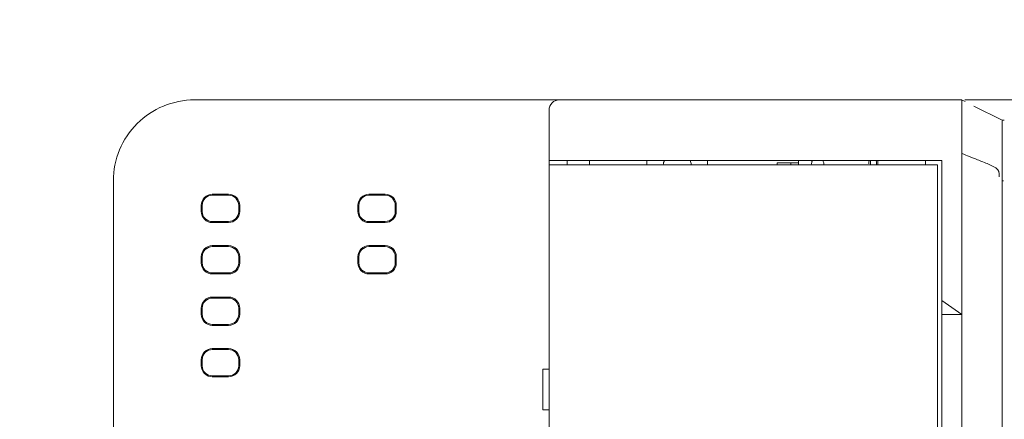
# Model space of a CAD drawing. Header units: millimetres. Extents: x -1114 to 1396, y -630 to 631.
# Tile 316 of 656: x -568 to -519, y 482 to 502. Entities that reach past the tile are written whole.
import ezdxf

# ---------------------------------------------------------------- set-up
doc = ezdxf.new("R2010")
doc.units = ezdxf.units.MM
doc.header["$MEASUREMENT"] = 0

msp = doc.modelspace()

# ---------------------------------------------------------------- linework, layer by layer
at = {"lineweight": 18}
for points, knots in [([(1038.9843, -629.7647), (1038.9843, -629.7647), (-1111.4882, -629.7647), (-1111.4882, -629.7647), (-1111.4882, -629.7647), (-1111.4882, -629.7647), (-1111.4882, 630.7883), (-1111.4882, 630.7883), (-1111.4882, 630.7883), (-1111.4882, 630.7883), (1038.9843, 630.7883), (1038.9843, 630.7883)], [0, 0, 0, 0, 0.3333333, 0.3333333, 0.3333333, 0.3333333, 0.6666667, 0.6666667, 0.6666667, 0.6666667, 1, 1, 1, 1]), ([(-559.0776, 497.9363), (-560.1384, 497.9363), (-561.1558, 497.5148), (-561.906, 496.7647), (-561.906, 496.7647), (-562.6561, 496.0145), (-563.0776, 494.9971), (-563.0776, 493.9363)], [0, 0, 0, 0, 0.5, 0.5, 0.5, 0.5, 1, 1, 1, 1]), ([(-559.0776, 497.9363), (-560.1384, 497.9363), (-561.1558, 497.5148), (-561.906, 496.7647), (-561.906, 496.7647), (-562.6561, 496.0145), (-563.0776, 494.9971), (-563.0776, 493.9363)], [0, 0, 0, 0, 0.5, 0.5, 0.5, 0.5, 1, 1, 1, 1]), ([(-541.0776, 497.9363), (-541.2102, 497.9363), (-541.3373, 497.8836), (-541.4311, 497.7898), (-541.4311, 497.7898), (-541.5249, 497.696), (-541.5776, 497.5689), (-541.5776, 497.4363)], [0, 0, 0, 0, 0.5, 0.5, 0.5, 0.5, 1, 1, 1, 1]), ([(-521.2064, 497.9335), (-521.2082, 497.9282), (-521.2085, 497.9154), (-521.2082, 497.8954), (-521.2082, 497.8954), (-521.208, 497.8819), (-521.2075, 497.8651), (-521.2071, 497.8449), (-521.2071, 497.8449), (-521.2066, 497.8247), (-521.2063, 497.8012), (-521.2063, 497.7742), (-521.2063, 497.7742), (-521.2063, 497.7607), (-521.2063, 497.7464), (-521.2064, 497.7313), (-521.2064, 497.7313), (-521.2065, 497.7163), (-521.2066, 497.7004), (-521.2067, 497.6839), (-521.2067, 497.6839), (-521.2069, 497.6507), (-521.2072, 497.6146), (-521.2075, 497.5756), (-521.2075, 497.5756), (-521.208, 497.4974), (-521.2083, 497.4075), (-521.2083, 497.3055), (-521.2083, 497.3055), (-521.2083, 497.2927), (-521.2083, 497.2798), (-521.2082, 497.2667), (-521.2082, 497.2667), (-521.2082, 497.2536), (-521.2082, 497.2403), (-521.2082, 497.2269), (-521.2082, 497.2269), (-521.2081, 497.2001), (-521.208, 497.1727), (-521.2079, 497.1448), (-521.2079, 497.1448), (-521.2077, 497.0889), (-521.2075, 497.0308), (-521.2073, 496.9704), (-521.2073, 496.9704), (-521.2068, 496.8496), (-521.2064, 496.7198), (-521.2069, 496.5808), (-521.2069, 496.5808), (-521.207, 496.5461), (-521.2071, 496.5107), (-521.2072, 496.475), (-521.2072, 496.475), (-521.2074, 496.4394), (-521.2075, 496.4034), (-521.2076, 496.367), (-521.2076, 496.367), (-521.2079, 496.2943), (-521.208, 496.2203), (-521.208, 496.1449), (-521.208, 496.1449), (-521.208, 495.9942), (-521.2074, 495.8382), (-521.2054, 495.6766)], [0, 0, 0, 0, 0.0625, 0.0625, 0.0625, 0.0625, 0.125, 0.125, 0.125, 0.125, 0.1875, 0.1875, 0.1875, 0.1875, 0.25, 0.25, 0.25, 0.25, 0.3125, 0.3125, 0.3125, 0.3125, 0.375, 0.375, 0.375, 0.375, 0.4375, 0.4375, 0.4375, 0.4375, 0.5, 0.5, 0.5, 0.5, 0.5625, 0.5625, 0.5625, 0.5625, 0.625, 0.625, 0.625, 0.625, 0.6875, 0.6875, 0.6875, 0.6875, 0.75, 0.75, 0.75, 0.75, 0.8125, 0.8125, 0.8125, 0.8125, 0.875, 0.875, 0.875, 0.875, 0.9375, 0.9375, 0.9375, 0.9375, 1, 1, 1, 1]), ([(-521.0585, 497.9363), (-521.0516, 497.9363), (-521.0445, 497.9363), (-521.0372, 497.9363), (-521.0372, 497.9363), (-520.9973, 497.9363), (-520.9508, 497.9363), (-520.8976, 497.9363), (-520.8976, 497.9363), (-520.8444, 497.9363), (-520.7847, 497.9363), (-520.7181, 497.9363), (-520.7181, 497.9363), (-520.6849, 497.9363), (-520.6498, 497.9363), (-520.6134, 497.9363), (-520.6134, 497.9363), (-520.577, 497.9363), (-520.5392, 497.9363), (-520.5, 497.9363), (-520.5, 497.9363), (-520.3433, 497.9363), (-520.1647, 497.9363), (-519.9638, 497.9363), (-519.9638, 497.9363), (-519.9136, 497.9363), (-519.8621, 497.9363), (-519.8091, 497.9363), (-519.8091, 497.9363), (-519.7561, 497.9363), (-519.7021, 497.9363), (-519.6472, 497.9363), (-519.6472, 497.9363), (-519.5374, 497.9363), (-519.424, 497.9363), (-519.3069, 497.9363), (-519.3069, 497.9363), (-519.1899, 497.9363), (-519.0692, 497.9363), (-518.9449, 497.9363), (-518.9449, 497.9363), (-518.8827, 497.9363), (-518.8196, 497.9363), (-518.7555, 497.9363), (-518.7555, 497.9363), (-518.6915, 497.9363), (-518.6263, 497.9363), (-518.5609, 497.9363), (-518.5609, 497.9363), (-518.4301, 497.9363), (-518.2978, 497.9363), (-518.1642, 497.9363), (-518.1642, 497.9363), (-518.0305, 497.9363), (-517.8955, 497.9363), (-517.759, 497.9363), (-517.759, 497.9363), (-517.7249, 497.9363), (-517.6908, 497.9363), (-517.6565, 497.9363), (-517.6565, 497.9363), (-517.6222, 497.9363), (-517.5877, 497.9363), (-517.5532, 497.9363), (-517.5532, 497.9363), (-517.4842, 497.9363), (-517.4147, 497.9363), (-517.345, 497.9363), (-517.345, 497.9363), (-517.2752, 497.9363), (-517.2055, 497.9363), (-517.1358, 497.9363), (-517.1358, 497.9363), (-517.066, 497.9363), (-516.9963, 497.9363), (-516.9265, 497.9363), (-516.9265, 497.9363), (-516.8568, 497.9363), (-516.7871, 497.9363), (-516.7173, 497.9363), (-516.7173, 497.9363), (-516.6476, 497.9363), (-516.5778, 497.9363), (-516.5081, 497.9363), (-516.5081, 497.9363), (-516.3686, 497.9363), (-516.2292, 497.9363), (-516.0897, 497.9363), (-516.0897, 497.9363), (-513.858, 497.9363), (-511.6264, 497.9363), (-509.3948, 497.9363), (-509.3948, 497.9363), (-504.9315, 497.9363), (-500.4683, 497.9363), (-496.005, 497.9363)], [0, 0, 0, 0, 0.0416667, 0.0416667, 0.0416667, 0.0416667, 0.0833333, 0.0833333, 0.0833333, 0.0833333, 0.125, 0.125, 0.125, 0.125, 0.1666667, 0.1666667, 0.1666667, 0.1666667, 0.2083333, 0.2083333, 0.2083333, 0.2083333, 0.25, 0.25, 0.25, 0.25, 0.2916667, 0.2916667, 0.2916667, 0.2916667, 0.3333333, 0.3333333, 0.3333333, 0.3333333, 0.375, 0.375, 0.375, 0.375, 0.4166667, 0.4166667, 0.4166667, 0.4166667, 0.4583333, 0.4583333, 0.4583333, 0.4583333, 0.5, 0.5, 0.5, 0.5, 0.5416667, 0.5416667, 0.5416667, 0.5416667, 0.5833333, 0.5833333, 0.5833333, 0.5833333, 0.625, 0.625, 0.625, 0.625, 0.6666667, 0.6666667, 0.6666667, 0.6666667, 0.7083333, 0.7083333, 0.7083333, 0.7083333, 0.75, 0.75, 0.75, 0.75, 0.7916667, 0.7916667, 0.7916667, 0.7916667, 0.8333333, 0.8333333, 0.8333333, 0.8333333, 0.875, 0.875, 0.875, 0.875, 0.9166667, 0.9166667, 0.9166667, 0.9166667, 0.9583333, 0.9583333, 0.9583333, 0.9583333, 1, 1, 1, 1]), ([(-519.2078, 496.9374), (-519.2074, 496.9378), (-519.2069, 496.9382), (-519.2056, 496.9383), (-519.2056, 496.9383), (-519.2041, 496.9385), (-519.2016, 496.9383), (-519.1981, 496.9381), (-519.1981, 496.9381), (-519.1917, 496.9375), (-519.1822, 496.9364), (-519.1695, 496.9354), (-519.1695, 496.9354), (-519.1544, 496.9342), (-519.1347, 496.9331), (-519.1107, 496.9326)], [0, 0, 0, 0, 0.25, 0.25, 0.25, 0.25, 0.5, 0.5, 0.5, 0.5, 0.75, 0.75, 0.75, 0.75, 1, 1, 1, 1]), ([(-519.2078, 496.8954), (-519.2078, 496.8694), (-519.2078, 496.8343), (-519.2078, 496.7898), (-519.2078, 496.7898), (-519.2078, 496.7675), (-519.2078, 496.7429), (-519.2078, 496.7159), (-519.2078, 496.7159), (-519.2078, 496.7023), (-519.2078, 496.6882), (-519.2078, 496.6734), (-519.2078, 496.6734), (-519.2078, 496.6587), (-519.2078, 496.6432), (-519.2078, 496.6272), (-519.2078, 496.6272), (-519.2078, 496.5952), (-519.2078, 496.5609), (-519.2078, 496.5244), (-519.2078, 496.5244), (-519.2078, 496.5062), (-519.2078, 496.4874), (-519.2078, 496.4681), (-519.2078, 496.4681), (-519.2078, 496.4487), (-519.2078, 496.4288), (-519.2078, 496.4085), (-519.2078, 496.4085), (-519.2078, 496.3272), (-519.2078, 496.2392), (-519.2078, 496.1447), (-519.2078, 496.1447), (-519.2078, 496.0974), (-519.2078, 496.0485), (-519.2078, 495.998), (-519.2078, 495.998), (-519.2078, 495.9727), (-519.2078, 495.947), (-519.2078, 495.9209), (-519.2078, 495.9209), (-519.2078, 495.8948), (-519.2078, 495.8684), (-519.2078, 495.8418), (-519.2078, 495.8418), (-519.2078, 495.7354), (-519.2078, 495.6255), (-519.2078, 495.512), (-519.2078, 495.512), (-519.2078, 495.4552), (-519.2078, 495.3975), (-519.2078, 495.3388), (-519.2078, 495.3388), (-519.2078, 495.3094), (-519.2078, 495.2798), (-519.2078, 495.2501), (-519.2078, 495.2501), (-519.2078, 495.2204), (-519.2078, 495.1906), (-519.2078, 495.1609), (-519.2078, 495.1609), (-519.2078, 495.0417), (-519.2078, 494.922), (-519.2078, 494.8019)], [0, 0, 0, 0, 0.0625, 0.0625, 0.0625, 0.0625, 0.125, 0.125, 0.125, 0.125, 0.1875, 0.1875, 0.1875, 0.1875, 0.25, 0.25, 0.25, 0.25, 0.3125, 0.3125, 0.3125, 0.3125, 0.375, 0.375, 0.375, 0.375, 0.4375, 0.4375, 0.4375, 0.4375, 0.5, 0.5, 0.5, 0.5, 0.5625, 0.5625, 0.5625, 0.5625, 0.625, 0.625, 0.625, 0.625, 0.6875, 0.6875, 0.6875, 0.6875, 0.75, 0.75, 0.75, 0.75, 0.8125, 0.8125, 0.8125, 0.8125, 0.875, 0.875, 0.875, 0.875, 0.9375, 0.9375, 0.9375, 0.9375, 1, 1, 1, 1]), ([(-521.2054, 495.6766), (-521.2047, 495.6161), (-521.2049, 495.5552), (-521.2057, 495.4939), (-521.2057, 495.4939), (-521.2064, 495.4325), (-521.2075, 495.3708), (-521.2084, 495.309), (-521.2084, 495.309), (-521.2102, 495.1854), (-521.211, 495.0611), (-521.2049, 494.9363)], [0, 0, 0, 0, 0.3333333, 0.3333333, 0.3333333, 0.3333333, 0.6666667, 0.6666667, 0.6666667, 0.6666667, 1, 1, 1, 1]), ([(-519.3675, 494.1349), (-519.3234, 494.3573), (-519.3956, 494.4745), (-519.4972, 494.5535), (-519.4972, 494.5535), (-519.5374, 494.5847), (-519.5802, 494.6097), (-519.6236, 494.6331), (-519.6236, 494.6331), (-519.7105, 494.6799), (-519.8002, 494.7198), (-519.8902, 494.7589), (-519.8902, 494.7589), (-520.0702, 494.837), (-520.2521, 494.91), (-520.434, 494.9828), (-520.434, 494.9828), (-520.6919, 495.0859), (-520.9504, 495.1875), (-521.2089, 495.2887)], [0, 0, 0, 0, 0.2, 0.2, 0.2, 0.2, 0.4, 0.4, 0.4, 0.4, 0.6, 0.6, 0.6, 0.6, 0.8, 0.8, 0.8, 0.8, 1, 1, 1, 1]), ([(-525.4279, 494.9376), (-525.423, 494.8953), (-525.4207, 494.8452), (-525.4207, 494.7863), (-525.4207, 494.7863), (-525.4207, 494.7688), (-525.4209, 494.7521), (-525.4213, 494.7361)], [0, 0, 0, 0, 0.5, 0.5, 0.5, 0.5, 1, 1, 1, 1]), ([(-525.3499, 494.7361), (-525.3494, 494.7524), (-525.3492, 494.7692), (-525.3492, 494.7863), (-525.3492, 494.7863), (-525.3492, 494.8408), (-525.3515, 494.8919), (-525.3575, 494.9381)], [0, 0, 0, 0, 0.5, 0.5, 0.5, 0.5, 1, 1, 1, 1]), ([(-519.2078, 494.8019), (-519.2078, 494.5636), (-519.2078, 494.3243), (-519.2078, 494.0869), (-519.2078, 494.0869), (-519.2078, 494.0869), (-519.2078, 494.0869), (-519.2078, 494.0868)], [0, 0, 0, 0, 0.5, 0.5, 0.5, 0.5, 1, 1, 1, 1]), ([(-521.2078, 487.3413), (-521.2078, 488.5632), (-521.2079, 489.7852), (-521.208, 491.0071), (-521.208, 491.0071), (-521.208, 491.3126), (-521.208, 491.6181), (-521.208, 491.9236), (-521.208, 491.9236), (-521.2081, 492.229), (-521.2079, 492.5345), (-521.2076, 492.84), (-521.2076, 492.84), (-521.2075, 492.9927), (-521.2073, 493.1455), (-521.2074, 493.2982), (-521.2074, 493.2982), (-521.2074, 493.451), (-521.2076, 493.6037), (-521.2081, 493.7565), (-521.2081, 493.7565), (-521.209, 494.0619), (-521.2102, 494.3674), (-521.2025, 494.6729)], [0, 0, 0, 0, 0.1666667, 0.1666667, 0.1666667, 0.1666667, 0.3333333, 0.3333333, 0.3333333, 0.3333333, 0.5, 0.5, 0.5, 0.5, 0.6666667, 0.6666667, 0.6666667, 0.6666667, 0.8333333, 0.8333333, 0.8333333, 0.8333333, 1, 1, 1, 1]), ([(-519.2078, 494.0868), (-519.2078, 493.8353), (-519.2078, 493.5837), (-519.2078, 493.3321), (-519.2078, 493.3321), (-519.2078, 493.0806), (-519.2078, 492.829), (-519.2078, 492.5774), (-519.2078, 492.5774), (-519.2078, 492.0743), (-519.2078, 491.5712), (-519.2078, 491.068), (-519.2078, 491.068), (-519.2078, 490.0617), (-519.2078, 489.0555), (-519.2078, 488.0492), (-519.2078, 488.0492), (-519.2078, 486.0367), (-519.2078, 484.0241), (-519.2078, 482.0116), (-519.2078, 482.0116), (-519.2078, 477.9865), (-519.2078, 473.9614), (-519.2078, 469.9363)], [0, 0, 0, 0, 0.1666667, 0.1666667, 0.1666667, 0.1666667, 0.3333333, 0.3333333, 0.3333333, 0.3333333, 0.5, 0.5, 0.5, 0.5, 0.6666667, 0.6666667, 0.6666667, 0.6666667, 0.8333333, 0.8333333, 0.8333333, 0.8333333, 1, 1, 1, 1]), ([(-558.196, 493.2785), (-558.3419, 493.2785), (-558.4818, 493.2205), (-558.585, 493.1174), (-558.585, 493.1174), (-558.6882, 493.0142), (-558.7461, 492.8743), (-558.7461, 492.7284)], [0, 0, 0, 0, 0.5, 0.5, 0.5, 0.5, 1, 1, 1, 1]), ([(-556.846, 492.7284), (-556.846, 492.8743), (-556.9039, 493.0142), (-557.0071, 493.1174), (-557.0071, 493.1174), (-557.1103, 493.2205), (-557.2502, 493.2785), (-557.396, 493.2785)], [0, 0, 0, 0, 0.5, 0.5, 0.5, 0.5, 1, 1, 1, 1]), ([(-550.465, 493.2785), (-550.6109, 493.2785), (-550.7508, 493.2205), (-550.854, 493.1174), (-550.854, 493.1174), (-550.9572, 493.0142), (-551.0151, 492.8743), (-551.0151, 492.7284)], [0, 0, 0, 0, 0.5, 0.5, 0.5, 0.5, 1, 1, 1, 1]), ([(-549.115, 492.7284), (-549.115, 492.8743), (-549.1729, 493.0142), (-549.2761, 493.1174), (-549.2761, 493.1174), (-549.3792, 493.2205), (-549.5192, 493.2785), (-549.665, 493.2785)], [0, 0, 0, 0, 0.5, 0.5, 0.5, 0.5, 1, 1, 1, 1]), ([(-558.196, 493.2284), (-558.3287, 493.2284), (-558.4558, 493.1757), (-558.5496, 493.082), (-558.5496, 493.082), (-558.6434, 492.9882), (-558.696, 492.861), (-558.696, 492.7284)], [0, 0, 0, 0, 0.5, 0.5, 0.5, 0.5, 1, 1, 1, 1]), ([(-556.896, 492.7284), (-556.896, 492.861), (-556.9487, 492.9882), (-557.0425, 493.082), (-557.0425, 493.082), (-557.1363, 493.1757), (-557.2634, 493.2284), (-557.396, 493.2284)], [0, 0, 0, 0, 0.5, 0.5, 0.5, 0.5, 1, 1, 1, 1]), ([(-550.465, 493.2284), (-550.5977, 493.2284), (-550.7248, 493.1757), (-550.8186, 493.082), (-550.8186, 493.082), (-550.9124, 492.9882), (-550.965, 492.861), (-550.965, 492.7284)], [0, 0, 0, 0, 0.5, 0.5, 0.5, 0.5, 1, 1, 1, 1]), ([(-549.165, 492.7284), (-549.165, 492.861), (-549.2177, 492.9882), (-549.3115, 493.082), (-549.3115, 493.082), (-549.4053, 493.1757), (-549.5324, 493.2284), (-549.665, 493.2284)], [0, 0, 0, 0, 0.5, 0.5, 0.5, 0.5, 1, 1, 1, 1]), ([(-558.7461, 492.4284), (-558.7461, 492.2825), (-558.6882, 492.1426), (-558.585, 492.0395), (-558.585, 492.0395), (-558.4818, 491.9363), (-558.3419, 491.8783), (-558.196, 491.8783)], [0, 0, 0, 0, 0.5, 0.5, 0.5, 0.5, 1, 1, 1, 1]), ([(-558.696, 492.4284), (-558.696, 492.2958), (-558.6434, 492.1686), (-558.5496, 492.0749), (-558.5496, 492.0749), (-558.4558, 491.9811), (-558.3287, 491.9284), (-558.196, 491.9284)], [0, 0, 0, 0, 0.5, 0.5, 0.5, 0.5, 1, 1, 1, 1]), ([(-551.0151, 492.4284), (-551.0151, 492.2825), (-550.9572, 492.1426), (-550.854, 492.0395), (-550.854, 492.0395), (-550.7508, 491.9363), (-550.6109, 491.8783), (-550.465, 491.8783)], [0, 0, 0, 0, 0.5, 0.5, 0.5, 0.5, 1, 1, 1, 1]), ([(-550.965, 492.4284), (-550.965, 492.2958), (-550.9124, 492.1686), (-550.8186, 492.0749), (-550.8186, 492.0749), (-550.7248, 491.9811), (-550.5977, 491.9284), (-550.465, 491.9284)], [0, 0, 0, 0, 0.5, 0.5, 0.5, 0.5, 1, 1, 1, 1]), ([(-558.196, 490.7379), (-558.3419, 490.7379), (-558.4818, 490.6799), (-558.585, 490.5768), (-558.585, 490.5768), (-558.6882, 490.4736), (-558.7461, 490.3337), (-558.7461, 490.1878)], [0, 0, 0, 0, 0.5, 0.5, 0.5, 0.5, 1, 1, 1, 1]), ([(-558.196, 490.6878), (-558.3287, 490.6878), (-558.4558, 490.6351), (-558.5496, 490.5414), (-558.5496, 490.5414), (-558.6434, 490.4476), (-558.696, 490.3204), (-558.696, 490.1878)], [0, 0, 0, 0, 0.5, 0.5, 0.5, 0.5, 1, 1, 1, 1]), ([(-556.846, 490.1878), (-556.846, 490.3337), (-556.9039, 490.4736), (-557.0071, 490.5768), (-557.0071, 490.5768), (-557.1103, 490.6799), (-557.2502, 490.7379), (-557.396, 490.7379)], [0, 0, 0, 0, 0.5, 0.5, 0.5, 0.5, 1, 1, 1, 1]), ([(-556.896, 490.1878), (-556.896, 490.3204), (-556.9487, 490.4476), (-557.0425, 490.5414), (-557.0425, 490.5414), (-557.1363, 490.6351), (-557.2634, 490.6878), (-557.396, 490.6878)], [0, 0, 0, 0, 0.5, 0.5, 0.5, 0.5, 1, 1, 1, 1]), ([(-550.465, 490.7379), (-550.6109, 490.7379), (-550.7508, 490.6799), (-550.854, 490.5768), (-550.854, 490.5768), (-550.9572, 490.4736), (-551.0151, 490.3337), (-551.0151, 490.1878)], [0, 0, 0, 0, 0.5, 0.5, 0.5, 0.5, 1, 1, 1, 1]), ([(-550.465, 490.6878), (-550.5977, 490.6878), (-550.7248, 490.6351), (-550.8186, 490.5414), (-550.8186, 490.5414), (-550.9124, 490.4476), (-550.965, 490.3204), (-550.965, 490.1878)], [0, 0, 0, 0, 0.5, 0.5, 0.5, 0.5, 1, 1, 1, 1]), ([(-549.115, 490.1878), (-549.115, 490.3337), (-549.1729, 490.4736), (-549.2761, 490.5768), (-549.2761, 490.5768), (-549.3792, 490.6799), (-549.5192, 490.7379), (-549.665, 490.7379)], [0, 0, 0, 0, 0.5, 0.5, 0.5, 0.5, 1, 1, 1, 1]), ([(-549.165, 490.1878), (-549.165, 490.3204), (-549.2177, 490.4476), (-549.3115, 490.5414), (-549.3115, 490.5414), (-549.4053, 490.6351), (-549.5324, 490.6878), (-549.665, 490.6878)], [0, 0, 0, 0, 0.5, 0.5, 0.5, 0.5, 1, 1, 1, 1]), ([(-558.7461, 489.8878), (-558.7461, 489.7419), (-558.6882, 489.602), (-558.585, 489.4989), (-558.585, 489.4989), (-558.4818, 489.3957), (-558.3419, 489.3377), (-558.196, 489.3377)], [0, 0, 0, 0, 0.5, 0.5, 0.5, 0.5, 1, 1, 1, 1]), ([(-558.696, 489.8878), (-558.696, 489.7552), (-558.6434, 489.628), (-558.5496, 489.5343), (-558.5496, 489.5343), (-558.4558, 489.4405), (-558.3287, 489.3878), (-558.196, 489.3878)], [0, 0, 0, 0, 0.5, 0.5, 0.5, 0.5, 1, 1, 1, 1]), ([(-551.0151, 489.8878), (-551.0151, 489.7419), (-550.9572, 489.602), (-550.854, 489.4989), (-550.854, 489.4989), (-550.7508, 489.3957), (-550.6109, 489.3377), (-550.465, 489.3377)], [0, 0, 0, 0, 0.5, 0.5, 0.5, 0.5, 1, 1, 1, 1]), ([(-550.965, 489.8878), (-550.965, 489.7552), (-550.9124, 489.628), (-550.8186, 489.5343), (-550.8186, 489.5343), (-550.7248, 489.4405), (-550.5977, 489.3878), (-550.465, 489.3878)], [0, 0, 0, 0, 0.5, 0.5, 0.5, 0.5, 1, 1, 1, 1]), ([(-558.196, 488.1973), (-558.3419, 488.1973), (-558.4818, 488.1393), (-558.585, 488.0362), (-558.585, 488.0362), (-558.6882, 487.933), (-558.7461, 487.7931), (-558.7461, 487.6472)], [0, 0, 0, 0, 0.5, 0.5, 0.5, 0.5, 1, 1, 1, 1]), ([(-558.196, 488.1472), (-558.3287, 488.1472), (-558.4558, 488.0945), (-558.5496, 488.0008), (-558.5496, 488.0008), (-558.6434, 487.907), (-558.696, 487.7798), (-558.696, 487.6472)], [0, 0, 0, 0, 0.5, 0.5, 0.5, 0.5, 1, 1, 1, 1]), ([(-556.846, 487.6472), (-556.846, 487.7931), (-556.9039, 487.933), (-557.0071, 488.0362), (-557.0071, 488.0362), (-557.1103, 488.1393), (-557.2502, 488.1973), (-557.396, 488.1973)], [0, 0, 0, 0, 0.5, 0.5, 0.5, 0.5, 1, 1, 1, 1]), ([(-556.896, 487.6472), (-556.896, 487.7798), (-556.9487, 487.907), (-557.0425, 488.0008), (-557.0425, 488.0008), (-557.1363, 488.0945), (-557.2634, 488.1472), (-557.396, 488.1472)], [0, 0, 0, 0, 0.5, 0.5, 0.5, 0.5, 1, 1, 1, 1]), ([(-558.7461, 487.3472), (-558.7461, 487.2013), (-558.6882, 487.0614), (-558.585, 486.9583), (-558.585, 486.9583), (-558.4818, 486.8551), (-558.3419, 486.7971), (-558.196, 486.7971)], [0, 0, 0, 0, 0.5, 0.5, 0.5, 0.5, 1, 1, 1, 1]), ([(-558.696, 487.3472), (-558.696, 487.2146), (-558.6434, 487.0874), (-558.5496, 486.9937), (-558.5496, 486.9937), (-558.4558, 486.8999), (-558.3287, 486.8472), (-558.196, 486.8472)], [0, 0, 0, 0, 0.5, 0.5, 0.5, 0.5, 1, 1, 1, 1]), ([(-521.203, 487.3363), (-521.203, 485.9489), (-521.203, 484.5615), (-521.203, 483.1741), (-521.203, 483.1741), (-521.203, 482.3615), (-521.203, 481.5489), (-521.203, 480.7363)], [0, 0, 0, 0, 0.5, 0.5, 0.5, 0.5, 1, 1, 1, 1]), ([(-558.196, 485.6567), (-558.3419, 485.6567), (-558.4818, 485.5987), (-558.585, 485.4956), (-558.585, 485.4956), (-558.6882, 485.3924), (-558.7461, 485.2525), (-558.7461, 485.1066)], [0, 0, 0, 0, 0.5, 0.5, 0.5, 0.5, 1, 1, 1, 1]), ([(-558.196, 485.6066), (-558.3287, 485.6066), (-558.4558, 485.5539), (-558.5496, 485.4602), (-558.5496, 485.4602), (-558.6434, 485.3664), (-558.696, 485.2392), (-558.696, 485.1066)], [0, 0, 0, 0, 0.5, 0.5, 0.5, 0.5, 1, 1, 1, 1]), ([(-556.846, 485.1066), (-556.846, 485.2525), (-556.9039, 485.3924), (-557.0071, 485.4956), (-557.0071, 485.4956), (-557.1103, 485.5987), (-557.2502, 485.6567), (-557.396, 485.6567)], [0, 0, 0, 0, 0.5, 0.5, 0.5, 0.5, 1, 1, 1, 1]), ([(-556.896, 485.1066), (-556.896, 485.2392), (-556.9487, 485.3664), (-557.0425, 485.4602), (-557.0425, 485.4602), (-557.1363, 485.5539), (-557.2634, 485.6066), (-557.396, 485.6066)], [0, 0, 0, 0, 0.5, 0.5, 0.5, 0.5, 1, 1, 1, 1]), ([(-558.7461, 484.8066), (-558.7461, 484.6607), (-558.6882, 484.5208), (-558.585, 484.4177), (-558.585, 484.4177), (-558.4818, 484.3145), (-558.3419, 484.2565), (-558.196, 484.2565)], [0, 0, 0, 0, 0.5, 0.5, 0.5, 0.5, 1, 1, 1, 1]), ([(-558.696, 484.8066), (-558.696, 484.674), (-558.6434, 484.5468), (-558.5496, 484.4531), (-558.5496, 484.4531), (-558.4558, 484.3593), (-558.3287, 484.3066), (-558.196, 484.3066)], [0, 0, 0, 0, 0.5, 0.5, 0.5, 0.5, 1, 1, 1, 1])]:
    msp.add_open_spline(points, degree=3, knots=knots, dxfattribs=at)
for points in [[(-559.0776, 497.9363), (-559.0776, 497.9363), (-542.0776, 497.9363), (-542.0776, 497.9363)], [(-559.0776, 497.9363), (-559.0776, 497.9363), (-542.0776, 497.9363), (-542.0776, 497.9363)], [(-542.0776, 497.9363), (-542.0776, 497.9363), (-541.0776, 497.9363), (-541.0776, 497.9363)], [(-541.0776, 497.9363), (-541.0776, 497.9363), (-521.2041, 497.9363), (-521.2041, 497.9363)], [(-541.0776, 497.9363), (-541.0776, 497.9363), (-521.2039, 497.9363), (-521.2039, 497.9363)], [(-521.0383, 497.8501), (-521.0383, 497.8501), (-521.2232, 497.9404), (-521.2232, 497.9404)], [(-520.6163, 497.63), (-520.6163, 497.63), (-519.2078, 496.9325), (-519.2078, 496.9325)], [(-541.5776, 494.9363), (-541.5776, 494.9363), (-541.5776, 497.4363), (-541.5776, 497.4363)], [(-541.5776, 494.9363), (-541.5776, 494.9363), (-541.5776, 494.736), (-541.5776, 494.736)], [(-541.5776, 494.736), (-541.5776, 494.736), (-541.5776, 494.9363), (-541.5776, 494.9363)], [(-541.5776, 494.9363), (-541.5776, 494.9363), (-541.0776, 494.9363), (-541.0776, 494.9363)], [(-541.5776, 494.7363), (-541.5776, 494.7363), (-541.0776, 494.7363), (-541.0776, 494.7363)], [(-541.5776, 473.3363), (-541.5776, 473.3363), (-541.5776, 494.7363), (-541.5776, 494.7363)], [(-541.0776, 494.9363), (-541.0776, 494.9363), (-522.2006, 494.9363), (-522.2006, 494.9363)], [(-522.4006, 494.7363), (-522.4006, 494.7363), (-541.0776, 494.7363), (-541.0776, 494.7363)], [(-540.6776, 494.9363), (-540.6776, 494.9363), (-540.6776, 494.7363), (-540.6776, 494.7363)], [(-540.6776, 494.7362), (-540.6776, 494.7362), (-540.6776, 494.9363), (-540.6776, 494.9363)], [(-539.5776, 494.7363), (-539.5776, 494.7363), (-539.5776, 494.9363), (-539.5776, 494.9363)], [(-536.7511, 494.9362), (-536.7511, 494.9362), (-536.7511, 494.7362), (-536.7511, 494.7362)], [(-535.8836, 494.9362), (-535.9136, 494.873), (-535.9339, 494.8056), (-535.9439, 494.7363)], [(-534.5583, 494.7363), (-534.5683, 494.8056), (-534.5887, 494.873), (-534.6187, 494.9363)], [(-533.7511, 494.9362), (-533.7511, 494.9362), (-533.7511, 494.7362), (-533.7511, 494.7362)], [(-530.3206, 494.8263), (-530.3206, 494.8263), (-529.7706, 494.8263), (-529.7706, 494.8263)], [(-530.3206, 494.8263), (-530.3206, 494.8263), (-530.3206, 494.7363), (-530.3206, 494.7363)], [(-529.7706, 494.8263), (-529.7706, 494.8263), (-529.6456, 494.8263), (-529.6456, 494.8263)], [(-529.6456, 494.7363), (-529.6456, 494.7363), (-529.6456, 494.8263), (-529.6456, 494.8263)], [(-529.6456, 494.8263), (-529.6456, 494.8263), (-529.2706, 494.8263), (-529.2706, 494.8263)], [(-529.6456, 494.8263), (-529.6456, 494.8263), (-529.6456, 494.7363), (-529.6456, 494.7363)], [(-529.2706, 494.7363), (-529.2706, 494.7363), (-529.2706, 494.9363), (-529.2706, 494.9363)], [(-528.5805, 494.9363), (-528.6153, 494.8758), (-528.6281, 494.8051), (-528.6164, 494.7363)], [(-528.0206, 494.7863), (-528.0206, 494.8389), (-528.0345, 494.8907), (-528.0608, 494.9363)], [(-528.0248, 494.7362), (-528.022, 494.7528), (-528.0206, 494.7695), (-528.0206, 494.7863)], [(-525.7838, 494.9381), (-525.7897, 494.8919), (-525.7921, 494.8408), (-525.7921, 494.7863)], [(-525.7206, 494.7863), (-525.7206, 494.8452), (-525.7183, 494.8954), (-525.7134, 494.9377)], [(-525.72, 494.7361), (-525.7204, 494.7521), (-525.7206, 494.7688), (-525.7206, 494.7863)], [(-523.0006, 494.9363), (-523.0006, 494.9363), (-523.0006, 494.736), (-523.0006, 494.736)], [(-522.4006, 494.7363), (-522.4006, 494.7363), (-522.4006, 473.3363), (-522.4006, 473.3363)], [(-522.2006, 494.9363), (-522.2006, 494.9363), (-522.2006, 488.0363), (-522.2006, 488.0363)], [(-521.2025, 494.6729), (-521.2003, 494.7607), (-521.2006, 494.8485), (-521.2049, 494.9363)], [(-563.0776, 480.739), (-563.0776, 480.739), (-563.0776, 493.9363), (-563.0776, 493.9363)], [(-519.2078, 493.9363), (-519.2078, 493.9363), (-519.1852, 493.9363), (-519.1412, 493.9363)], [(-558.196, 493.2785), (-558.196, 493.2785), (-557.396, 493.2785), (-557.396, 493.2785)], [(-550.465, 493.2785), (-550.465, 493.2785), (-549.665, 493.2785), (-549.665, 493.2785)], [(-558.5843, 493.1167), (-558.5843, 493.1167), (-558.5496, 493.082), (-558.5496, 493.082)], [(-558.196, 493.2284), (-558.196, 493.2284), (-557.396, 493.2284), (-557.396, 493.2284)], [(-557.0078, 493.1167), (-557.0078, 493.1167), (-557.0425, 493.082), (-557.0425, 493.082)], [(-550.8533, 493.1167), (-550.8533, 493.1167), (-550.8186, 493.082), (-550.8186, 493.082)], [(-550.465, 493.2284), (-550.465, 493.2284), (-549.665, 493.2284), (-549.665, 493.2284)], [(-549.3115, 493.082), (-549.3115, 493.082), (-549.2768, 493.1167), (-549.2768, 493.1167)], [(-558.7461, 492.7284), (-558.7461, 492.7284), (-558.7461, 492.4284), (-558.7461, 492.4284)], [(-558.696, 492.4284), (-558.696, 492.4284), (-558.696, 492.7284), (-558.696, 492.7284)], [(-557.396, 491.9284), (-557.1199, 491.9284), (-556.8961, 492.1523), (-556.896, 492.4284)], [(-557.396, 491.8783), (-557.0923, 491.8783), (-556.846, 492.1246), (-556.846, 492.4284)], [(-556.896, 492.7284), (-556.896, 492.7284), (-556.896, 492.4284), (-556.896, 492.4284)], [(-556.846, 492.7284), (-556.846, 492.7284), (-556.846, 492.4284), (-556.846, 492.4284)], [(-551.0151, 492.7284), (-551.0151, 492.7284), (-551.0151, 492.4284), (-551.0151, 492.4284)], [(-550.965, 492.4284), (-550.965, 492.4284), (-550.965, 492.7284), (-550.965, 492.7284)], [(-549.665, 491.9284), (-549.3889, 491.9284), (-549.165, 492.1523), (-549.165, 492.4284)], [(-549.665, 491.8783), (-549.3613, 491.8783), (-549.115, 492.1246), (-549.115, 492.4284)], [(-549.165, 492.7284), (-549.165, 492.7284), (-549.165, 492.4284), (-549.165, 492.4284)], [(-549.115, 492.7284), (-549.115, 492.7284), (-549.115, 492.4284), (-549.115, 492.4284)], [(-558.5496, 492.0749), (-558.5496, 492.0749), (-558.5843, 492.0402), (-558.5843, 492.0402)], [(-557.396, 491.9284), (-557.396, 491.9284), (-558.196, 491.9284), (-558.196, 491.9284)], [(-558.196, 491.8783), (-558.196, 491.8783), (-557.396, 491.8783), (-557.396, 491.8783)], [(-557.0425, 492.0749), (-557.0425, 492.0749), (-557.0078, 492.0402), (-557.0078, 492.0402)], [(-550.8533, 492.0402), (-550.8533, 492.0402), (-550.8186, 492.0749), (-550.8186, 492.0749)], [(-549.665, 491.9284), (-549.665, 491.9284), (-550.465, 491.9284), (-550.465, 491.9284)], [(-550.465, 491.8783), (-550.465, 491.8783), (-549.665, 491.8783), (-549.665, 491.8783)], [(-549.3115, 492.0749), (-549.3115, 492.0749), (-549.2768, 492.0402), (-549.2768, 492.0402)], [(-558.5843, 490.5761), (-558.5843, 490.5761), (-558.5496, 490.5414), (-558.5496, 490.5414)], [(-558.196, 490.7379), (-558.196, 490.7379), (-557.396, 490.7379), (-557.396, 490.7379)], [(-558.196, 490.6878), (-558.196, 490.6878), (-557.396, 490.6878), (-557.396, 490.6878)], [(-557.0425, 490.5414), (-557.0425, 490.5414), (-557.0078, 490.5761), (-557.0078, 490.5761)], [(-550.8186, 490.5414), (-550.8186, 490.5414), (-550.8533, 490.5761), (-550.8533, 490.5761)], [(-550.465, 490.7379), (-550.465, 490.7379), (-549.665, 490.7379), (-549.665, 490.7379)], [(-550.465, 490.6878), (-550.465, 490.6878), (-549.665, 490.6878), (-549.665, 490.6878)], [(-549.2768, 490.5761), (-549.2768, 490.5761), (-549.3115, 490.5414), (-549.3115, 490.5414)], [(-558.7461, 490.1878), (-558.7461, 490.1878), (-558.7461, 489.8878), (-558.7461, 489.8878)], [(-558.696, 489.8878), (-558.696, 489.8878), (-558.696, 490.1878), (-558.696, 490.1878)], [(-557.396, 489.3878), (-557.1199, 489.3878), (-556.8961, 489.6117), (-556.896, 489.8878)], [(-557.396, 489.3377), (-557.0923, 489.3377), (-556.846, 489.584), (-556.846, 489.8878)], [(-556.896, 490.1878), (-556.896, 490.1878), (-556.896, 489.8878), (-556.896, 489.8878)], [(-556.846, 490.1878), (-556.846, 490.1878), (-556.846, 489.8878), (-556.846, 489.8878)], [(-551.0151, 490.1878), (-551.0151, 490.1878), (-551.0151, 489.8878), (-551.0151, 489.8878)], [(-550.965, 489.8878), (-550.965, 489.8878), (-550.965, 490.1878), (-550.965, 490.1878)], [(-549.665, 489.3878), (-549.3889, 489.3878), (-549.165, 489.6117), (-549.165, 489.8878)], [(-549.665, 489.3377), (-549.3613, 489.3377), (-549.115, 489.584), (-549.115, 489.8878)], [(-549.165, 490.1878), (-549.165, 490.1878), (-549.165, 489.8878), (-549.165, 489.8878)], [(-549.115, 490.1878), (-549.115, 490.1878), (-549.115, 489.8878), (-549.115, 489.8878)], [(-558.5843, 489.4996), (-558.5843, 489.4996), (-558.5496, 489.5343), (-558.5496, 489.5343)], [(-557.396, 489.3878), (-557.396, 489.3878), (-558.196, 489.3878), (-558.196, 489.3878)], [(-557.0078, 489.4996), (-557.0078, 489.4996), (-557.0425, 489.5343), (-557.0425, 489.5343)], [(-550.8186, 489.5343), (-550.8186, 489.5343), (-550.8533, 489.4996), (-550.8533, 489.4996)], [(-549.665, 489.3878), (-549.665, 489.3878), (-550.465, 489.3878), (-550.465, 489.3878)], [(-549.2768, 489.4996), (-549.2768, 489.4996), (-549.3115, 489.5343), (-549.3115, 489.5343)], [(-558.196, 489.3377), (-558.196, 489.3377), (-557.396, 489.3377), (-557.396, 489.3377)], [(-550.465, 489.3377), (-550.465, 489.3377), (-549.665, 489.3377), (-549.665, 489.3377)], [(-558.5496, 488.0008), (-558.5496, 488.0008), (-558.5843, 488.0355), (-558.5843, 488.0355)], [(-558.196, 488.1973), (-558.196, 488.1973), (-557.396, 488.1973), (-557.396, 488.1973)], [(-558.196, 488.1472), (-558.196, 488.1472), (-557.396, 488.1472), (-557.396, 488.1472)], [(-557.0078, 488.0355), (-557.0078, 488.0355), (-557.0425, 488.0008), (-557.0425, 488.0008)], [(-522.2006, 488.0363), (-522.2006, 488.0363), (-522.1906, 488.0363), (-522.1906, 488.0363)], [(-522.2006, 487.3363), (-522.2006, 487.3363), (-522.2006, 488.0363), (-522.2006, 488.0363)], [(-522.1906, 488.0363), (-522.1906, 488.0363), (-521.2078, 487.3413), (-521.2078, 487.3413)], [(-558.7461, 487.6472), (-558.7461, 487.6472), (-558.7461, 487.3472), (-558.7461, 487.3472)], [(-558.696, 487.3472), (-558.696, 487.3472), (-558.696, 487.6472), (-558.696, 487.6472)], [(-556.896, 487.6472), (-556.896, 487.6472), (-556.896, 487.3472), (-556.896, 487.3472)], [(-556.846, 487.6472), (-556.846, 487.6472), (-556.846, 487.3472), (-556.846, 487.3472)], [(-558.5843, 486.959), (-558.5843, 486.959), (-558.5496, 486.9937), (-558.5496, 486.9937)], [(-557.396, 486.8472), (-557.1199, 486.8472), (-556.8961, 487.0711), (-556.896, 487.3472)], [(-557.396, 486.7971), (-557.0923, 486.7971), (-556.846, 487.0434), (-556.846, 487.3472)], [(-557.0425, 486.9937), (-557.0425, 486.9937), (-557.0078, 486.959), (-557.0078, 486.959)], [(-522.2006, 480.7363), (-522.2006, 480.7363), (-522.2006, 487.3363), (-522.2006, 487.3363)], [(-521.203, 487.3363), (-521.203, 487.3363), (-522.2006, 487.3363), (-522.2006, 487.3363)], [(-521.2078, 487.3413), (-521.2062, 487.3396), (-521.2046, 487.3379), (-521.203, 487.3363)], [(-557.396, 486.8472), (-557.396, 486.8472), (-558.196, 486.8472), (-558.196, 486.8472)], [(-558.196, 486.7971), (-558.196, 486.7971), (-557.396, 486.7971), (-557.396, 486.7971)], [(-558.5843, 485.4949), (-558.5843, 485.4949), (-558.5496, 485.4602), (-558.5496, 485.4602)], [(-558.196, 485.6567), (-558.196, 485.6567), (-557.396, 485.6567), (-557.396, 485.6567)], [(-558.196, 485.6066), (-558.196, 485.6066), (-557.396, 485.6066), (-557.396, 485.6066)], [(-557.0078, 485.4949), (-557.0078, 485.4949), (-557.0425, 485.4602), (-557.0425, 485.4602)], [(-558.7461, 485.1066), (-558.7461, 485.1066), (-558.7461, 484.8066), (-558.7461, 484.8066)], [(-558.696, 484.8066), (-558.696, 484.8066), (-558.696, 485.1066), (-558.696, 485.1066)], [(-556.896, 485.1066), (-556.896, 485.1066), (-556.896, 484.8066), (-556.896, 484.8066)], [(-556.846, 485.1066), (-556.846, 485.1066), (-556.846, 484.8066), (-556.846, 484.8066)], [(-557.396, 484.3066), (-557.1199, 484.3066), (-556.8961, 484.5305), (-556.896, 484.8066)], [(-557.396, 484.2565), (-557.0923, 484.2565), (-556.846, 484.5028), (-556.846, 484.8066)], [(-541.8776, 484.6363), (-541.8776, 484.6363), (-541.8776, 482.6363), (-541.8776, 482.6363)], [(-541.6776, 484.6363), (-541.6776, 484.6363), (-541.8776, 484.6363), (-541.8776, 484.6363)], [(-541.5776, 484.6363), (-541.5776, 484.6363), (-541.6776, 484.6363), (-541.6776, 484.6363)], [(-558.5843, 484.4184), (-558.5843, 484.4184), (-558.5496, 484.4531), (-558.5496, 484.4531)], [(-557.396, 484.3066), (-557.396, 484.3066), (-558.196, 484.3066), (-558.196, 484.3066)], [(-558.196, 484.2565), (-558.196, 484.2565), (-557.396, 484.2565), (-557.396, 484.2565)], [(-557.0078, 484.4184), (-557.0078, 484.4184), (-557.0425, 484.4531), (-557.0425, 484.4531)], [(-541.6776, 482.6363), (-541.6776, 482.6363), (-541.8776, 482.6363), (-541.8776, 482.6363)], [(-541.5776, 482.6363), (-541.5776, 482.6363), (-541.6776, 482.6363), (-541.6776, 482.6363)]]:
    msp.add_open_spline(points, degree=3, dxfattribs=at)

doc.saveas('drawing.dxf')
